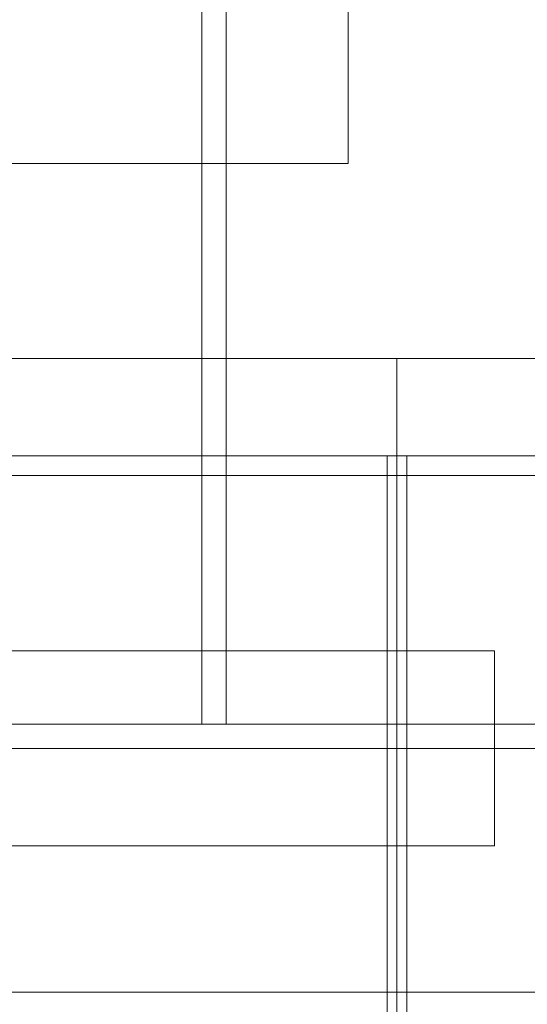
# Model space of a CAD drawing. Header units: millimetres. Extents: x -4395 to 65662, y -65530 to 6847.
# Tile 970 of 1034: x 60134 to 60238, y -16732 to -16530. Entities that reach past the tile are written whole.
import ezdxf

# ---------------------------------------------------------------- set-up
doc = ezdxf.new("R2010")
doc.units = ezdxf.units.MM
doc.layers.add('superior_secador', color=7, linetype='Continuous', lineweight=0)

msp = doc.modelspace()

# ---------------------------------------------------------------- linework, layer by layer
at = {"layer": 'superior_secador'}
for p, q in [((60171.134, -16675), (60171.134, -15875)), ((60176.134, -15875), (60176.134, -16675)), ((60201.134, -16290), (60201.134, -16560)), ((60201.134, -16560), (59821.134, -16560)), ((40461.134, -16600), (60461.134, -16600)), ((59211.134, -16600), (60211.134, -16600)), ((59461.134, -16600), (60461.134, -16600)), ((60211.134, -16600), (60211.134, -19400)), ((60211.134, -16600), (60461.134, -16600)), ((60461.134, -16620), (40461.134, -16620)), ((60209.134, -19380), (60209.134, -16620)), ((60209.134, -16620), (60213.134, -16620)), ((60213.134, -16620), (60213.134, -19380)), ((60461.134, -16624), (40461.134, -16624)), ((59951.134, -16660), (60231.134, -16660)), ((60231.134, -16660), (60231.134, -16700)), ((40461.134, -16675), (60461.134, -16675)), ((60461.134, -16675), (59461.134, -16675)), ((60176.134, -16675), (59846.134, -16675)), ((60176.134, -16675), (60171.134, -16675)), ((60461.134, -16680), (40461.134, -16680)), ((60231.134, -16700), (59951.134, -16700)), ((40461.134, -16730), (60461.134, -16730))]:
    msp.add_line(p, q, dxfattribs=at)

doc.saveas('drawing.dxf')
